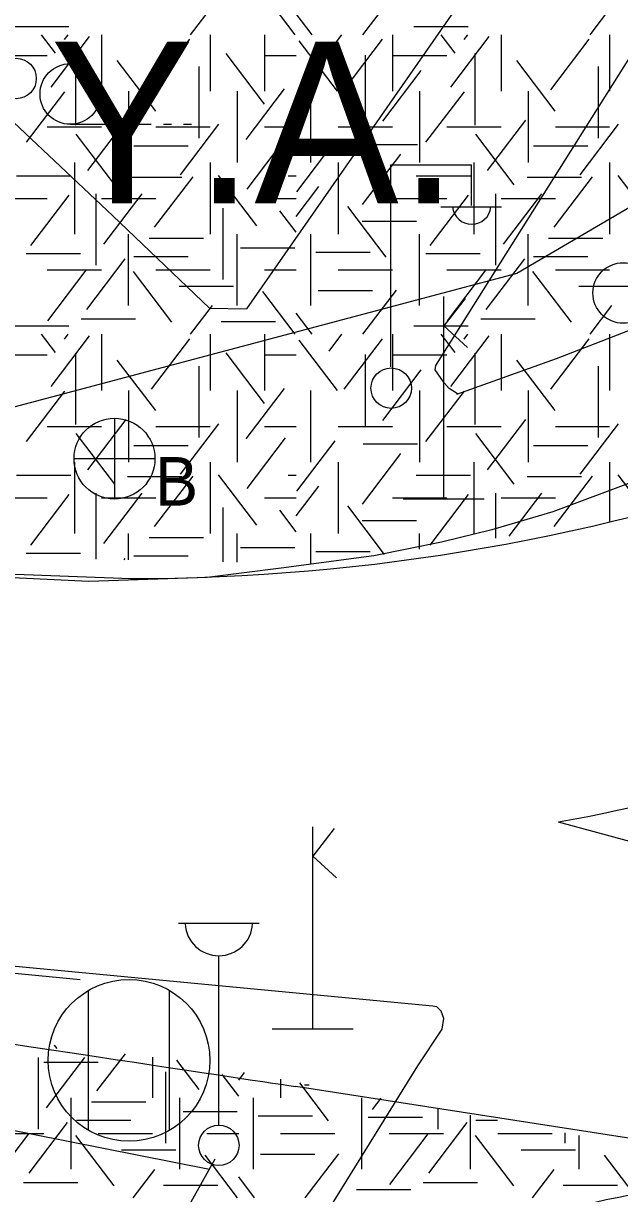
# Model space of a CAD drawing. Extents: x 419101 to 420177, y 4451541 to 4452254.
# Drawn here: x 420136.79 to 420151.53, y 4452081.7 to 4452110.65 of the extents above; entities that cross this region are included whole.
import ezdxf

# ---------------------------------------------------------------- set-up
doc = ezdxf.new("R2010")
doc.units = 0
for name, color, linetype in [('3_HALİHAZIR', 7, 'Continuous'), ('Level 10', 7, 'Continuous'), ('Level 41', 7, 'Continuous'), ('Level 62', 7, 'Continuous')]:
    doc.layers.add(name, color=color, linetype=linetype)

# ---------------------------------------------------------------- blocks, each defined once
blk = doc.blocks.new('YA')
at = {"layer": 'Level 41'}
blk.add_text('Y.A.', height=4, dxfattribs=at).set_placement((-5.166, -2))

msp = doc.modelspace()

# ---------------------------------------------------------------- linework, layer by layer
at = {"layer": '3_HALİHAZIR'}
for p, q in [((420137.95, 4452108.157), (420139.95, 4452108.157)), ((420140.25, 4452108.157), (420140.45, 4452108.157)), ((420140.75, 4452108.157), (420140.95, 4452108.157)), ((420145.873, 4452102.152), (420145.873, 4452107.152)), ((420145.873, 4452107.152), (420147.873, 4452107.152)), ((420147.873, 4452106.152), (420147.873, 4452107.152)), ((420147.113, 4452106.112), (420148.613, 4452106.112)), ((420147.181, 4452098.893), (420147.181, 4452103.893)), ((420147.711, 4452103.849), (420147.181, 4452103.169)), ((420147.181, 4452103.169), (420147.773, 4452102.635)), ((420139.041, 4452100.884), (420139.041, 4452098.884)), ((420138.041, 4452099.884), (420140.041, 4452099.884)), ((420146.181, 4452098.893), (420148.181, 4452098.893)), ((420143.943, 4452085.771), (420143.943, 4452090.771)), ((420144.473, 4452090.728), (420143.943, 4452090.048)), ((420143.943, 4452090.048), (420144.535, 4452089.513)), ((420140.622, 4452088.391), (420142.622, 4452088.391)), ((420141.622, 4452083.391), (420141.622, 4452087.584)), ((420138.401, 4452083.264), (420138.401, 4452086.724)), ((420140.401, 4452083.264), (420140.401, 4452086.724)), ((420142.943, 4452085.771), (420144.943, 4452085.771))]:
    msp.add_line(p, q, dxfattribs=at)
for points in [[(420139.002, 4452105.896), (420135.528, 4452109.158), (420135.528, 4452109.158), (420135.527, 4452109.357), (420135.6, 4452109.519), (420138.324, 4452114.091), (420138.548, 4452114.265), (420138.937, 4452114.324), (420144.898, 4452113.746), (420147.94, 4452113.416), (420148.706, 4452113.34), (420148.827, 4452113.202), (420148.843, 4452113.126), (420148.811, 4452112.938), (420142.302, 4452103.594)], [(420147.527, 4452101.489), (420147.316, 4452101.621), (420147.195, 4452101.763), (420146.972, 4452102.085), (420146.991, 4452102.188), (420153.765, 4452112.958), (420153.987, 4452113.075), (420154.708, 4452113.071), (420160.274, 4452112.563), (420163.412, 4452112.178), (420164.15, 4452112.003), (420164.49, 4452111.78), (420164.688, 4452111.578), (420164.838, 4452111.335), (420164.867, 4452111.244), (420165.089, 4452110.705)], [(420147.503, 4452101.48), (420149.969, 4452102.362), (420152.985, 4452103.53), (420155.673, 4452104.751), (420159.742, 4452107.058), (420162.648, 4452108.982), (420165.089, 4452110.705)], [(420164.488, 4452106), (420160.99, 4452103.84), (420158.336, 4452102.394), (420156.338, 4452101.401), (420154.535, 4452100.501), (420152.013, 4452099.366), (420149.879, 4452098.564), (420148.37, 4452098.124), (420147.124, 4452097.819), (420145.458, 4452097.479), (420143.16, 4452097.173), (420141.332, 4452096.943), (420138.406, 4452096.843), (420133.943, 4452097.056), (420125, 4452097.81), (420117.836, 4452098.27), (420108.94, 4452099.003), (420097.238, 4452100.03), (420086.036, 4452100.722), (420072.68, 4452101.567), (420063.155, 4452102.17)], [(420139.002, 4452105.896), (420141.39, 4452103.607), (420142.302, 4452103.594)], [(419872.807, 4452088.615), (419884.787, 4452090.312), (419901.933, 4452092.492), (419920.003, 4452094.471), (419934.331, 4452096.004), (419945.199, 4452097.137), (419956.073, 4452098.149), (419972.291, 4452099.082), (419988.124, 4452099.52), (419998.034, 4452099.365), (420014.644, 4452098.792), (420029.801, 4452097.859), (420041.198, 4452096.916), (420056.489, 4452095.476), (420074.606, 4452093.64), (420093.088, 4452091.819), (420114.816, 4452089.516), (420134.895, 4452087.309), (420138.196, 4452086.996)], [(419876.583, 4452088.298), (419876.484, 4452089.01), (419898.195, 4452091.768), (419915.389, 4452093.343), (419938.462, 4452095.561), (419963.579, 4452097.771), (419977.902, 4452098.298), (419988.583, 4452098.629), (420002.852, 4452098.427), (420017.059, 4452097.968), (420032.6, 4452097.026), (420049.067, 4452095.362), (420068.803, 4452093.489), (420090.614, 4452091.194), (420111.027, 4452088.153), (420133.125, 4452083.94), (420141.392, 4452082.3)], [(420130.254, 4452043.075), (420131.555, 4452050.552), (420131.938, 4452052.411), (420132.78, 4452055.677), (420134.668, 4452061.313), (420137.603, 4452068.467), (420140.389, 4452073.967), (420143.938, 4452080.654), (420146.54, 4452084.86), (420147.144, 4452085.768), (420147.188, 4452086.031), (420147.115, 4452086.215), (420147.011, 4452086.318), (420146.916, 4452086.339), (420134.851, 4452087.484), (420114.772, 4452089.692), (420093.044, 4452091.995), (420074.562, 4452093.815), (420056.445, 4452095.651)], [(420126.418, 4452038.481), (420126.927, 4452043.091), (420127.541, 4452047.517), (420128.711, 4452053.207), (420129.821, 4452057.269), (420131.105, 4452061.409), (420132.585, 4452065.266), (420133.975, 4452068.349), (420135.058, 4452070.67), (420136.74, 4452073.958), (420139.6, 4452079.099), (420141.535, 4452082.556)]]:
    msp.add_lwpolyline(points, dxfattribs=at)
for centre, radius in [((420136.609, 4452109.291), 0.5), ((420137.95, 4452108.907), 0.75), ((420151.621, 4452103.983), 0.75), ((420145.884, 4452101.628), 0.5), ((420139.041, 4452099.884), 1), ((420139.401, 4452084.994), 2), ((420141.622, 4452082.891), 0.5)]:
    msp.add_circle(centre, radius, dxfattribs=at)
for centre, radius, start, end in [((420147.874, 4452106.156), 0.474, 184.8384, 355.1464), ((420141.622, 4452088.421), 0.837, 183.298, 356.9072)]:
    msp.add_arc(centre, radius, start, end, dxfattribs=at)
at = {"layer": 'Level 10'}
msp.add_lwpolyline([(420172.015, 4452132.085), (420166.354, 4452121.651), (420154.084, 4452107.454), (420148.992, 4452104.466), (420135.121, 4452100.775), (420128.273, 4452100.775), (420088.864, 4452103.747), (420090.277, 4452157.648), (420080.445, 4452158.44), (420077.635, 4452160.901), (420080.093, 4452171.272), (420094.784, 4452215.574)], dxfattribs=at)
at = {"layer": 'Level 41'}
for p, q in [((420145.184, 4452110.373), (420146.013, 4452111.464)), ((420143.508, 4452110.373), (420142.706, 4452111.429)), ((420140.925, 4452110.373), (420141.462, 4452111.079)), ((420143.931, 4452110.373), (420143.537, 4452110.891)), ((420150.804, 4452110.373), (420151.341, 4452111.079)), ((420136.567, 4452110.579), (420137.91, 4452110.579)), ((420137.583, 4452109.921), (420137.239, 4452110.373)), ((420137.476, 4452109.079), (420138.426, 4452110.329)), ((420137.809, 4452110.253), (420137.9, 4452110.373)), ((420138.72, 4452110.373), (420138.72, 4452108.975)), ((420141.406, 4452110.373), (420141.406, 4452108.975)), ((420142.749, 4452110.373), (420142.749, 4452108.975)), ((420142.749, 4452110.373), (420142.749, 4452108.975)), ((420144.347, 4452109.956), (420144.664, 4452110.373)), ((420145.913, 4452110.373), (420145.913, 4452108.975)), ((420146.446, 4452110.579), (420147.789, 4452110.579)), ((420147.462, 4452109.921), (420147.118, 4452110.373)), ((420147.355, 4452109.079), (420148.305, 4452110.329)), ((420147.688, 4452110.253), (420147.779, 4452110.373)), ((420148.599, 4452110.373), (420148.599, 4452108.975)), ((420151.285, 4452110.373), (420151.285, 4452108.975)), ((420139.953, 4452109.01), (420140.902, 4452110.26)), ((420144.558, 4452108.975), (420143.609, 4452110.225)), ((420144.718, 4452109.01), (420145.667, 4452110.26)), ((420149.832, 4452109.01), (420150.781, 4452110.26)), ((420136.034, 4452109.859), (420137.377, 4452109.859)), ((420138.076, 4452109.906), (420138.076, 4452108.139)), ((420140.06, 4452108.484), (420139.111, 4452109.733)), ((420142.75, 4452108.659), (420141.801, 4452109.908)), ((420142.749, 4452109.859), (420143.537, 4452109.859)), ((420145.238, 4452109.871), (420145.238, 4452108.104)), ((420145.913, 4452109.859), (420147.256, 4452109.859)), ((420147.955, 4452109.906), (420147.955, 4452108.139)), ((420149.939, 4452108.484), (420148.99, 4452109.733)), ((420141.124, 4452109.585), (420141.124, 4452107.818)), ((420145.678, 4452108.238), (420146.627, 4452109.488)), ((420151.003, 4452109.585), (420151.003, 4452107.818)), ((420136.865, 4452107.713), (420137.814, 4452108.963)), ((420139.392, 4452108.975), (420139.392, 4452107.208)), ((420142.078, 4452108.975), (420142.078, 4452107.208)), ((420142.078, 4452108.975), (420142.078, 4452107.208)), ((420142.298, 4452107.782), (420143.247, 4452109.032)), ((420143.899, 4452107.208), (420143.899, 4452108.975)), ((420146.585, 4452108.975), (420146.585, 4452107.208)), ((420146.744, 4452107.713), (420147.693, 4452108.963)), ((420149.271, 4452108.975), (420149.271, 4452107.208)), ((420137.377, 4452108.091), (420138.72, 4452108.091)), ((420138.382, 4452107.012), (420139.333, 4452108.261)), ((420140.063, 4452108.091), (420141.406, 4452108.091)), ((420140.673, 4452106.907), (420141.622, 4452108.157)), ((420142.749, 4452108.091), (420143.537, 4452108.091)), ((420144.57, 4452108.091), (420145.913, 4452108.091)), ((420147.256, 4452108.091), (420148.599, 4452108.091)), ((420148.261, 4452107.012), (420149.212, 4452108.261)), ((420149.942, 4452108.091), (420151.285, 4452108.091)), ((420150.552, 4452106.907), (420151.501, 4452108.157)), ((420139.048, 4452106.662), (420138.098, 4452107.911)), ((420142.324, 4452106.556), (420143.274, 4452107.805)), ((420143.547, 4452106.487), (420144.496, 4452107.736)), ((420148.927, 4452106.662), (420147.977, 4452107.911)), ((420139.523, 4452107.621), (420140.866, 4452107.621)), ((420145.172, 4452106.17), (420146.121, 4452107.42)), ((420145.194, 4452107.657), (420146.537, 4452107.657)), ((420149.402, 4452107.621), (420150.745, 4452107.621)), ((420138.049, 4452107.208), (420138.049, 4452105.441)), ((420141.406, 4452107.208), (420141.406, 4452105.441)), ((420144.57, 4452107.208), (420144.57, 4452105.441)), ((420147.928, 4452107.208), (420147.928, 4452105.441)), ((420151.285, 4452107.208), (420151.285, 4452105.441)), ((420136.621, 4452106.884), (420137.964, 4452106.884)), ((420139.363, 4452106.851), (420140.706, 4452106.851)), ((420140.033, 4452105.61), (420140.983, 4452106.86)), ((420142.563, 4452105.644), (420141.614, 4452106.893)), ((420143.333, 4452106.884), (420143.537, 4452106.884)), ((420146.5, 4452106.884), (420147.843, 4452106.884)), ((420149.242, 4452106.851), (420150.585, 4452106.851)), ((420149.912, 4452105.61), (420150.862, 4452106.86)), ((420152.442, 4452105.644), (420151.493, 4452106.893)), ((420143.537, 4452105.878), (420144.096, 4452106.614)), ((420136.034, 4452106.324), (420137.377, 4452106.324)), ((420136.97, 4452105.154), (420137.92, 4452106.404)), ((420138.581, 4452106.436), (420138.581, 4452104.668)), ((420138.72, 4452106.324), (420140.063, 4452106.324)), ((420138.781, 4452105.19), (420139.73, 4452106.439)), ((420142.749, 4452106.324), (420143.537, 4452106.324)), ((420145.913, 4452106.324), (420147.256, 4452106.324)), ((420146.849, 4452105.154), (420147.799, 4452106.404)), ((420148.46, 4452106.436), (420148.46, 4452104.668)), ((420148.599, 4452106.324), (420149.942, 4452106.324)), ((420148.66, 4452105.19), (420149.609, 4452106.439)), ((420141.724, 4452106.086), (420141.724, 4452104.318)), ((420143.537, 4452105.484), (420143.131, 4452106.018)), ((420145.757, 4452104.873), (420144.808, 4452106.123)), ((420145.167, 4452105.764), (420146.51, 4452105.764)), ((420139.392, 4452103.673), (420139.392, 4452105.441)), ((420142.078, 4452103.673), (420142.078, 4452105.441)), ((420143.899, 4452103.673), (420143.899, 4452105.441)), ((420146.585, 4452103.673), (420146.585, 4452105.441)), ((420149.271, 4452103.673), (420149.271, 4452105.441)), ((420139.897, 4452105.343), (420141.24, 4452105.343)), ((420142.16, 4452105.098), (420143.503, 4452105.098)), ((420149.776, 4452105.343), (420151.119, 4452105.343)), ((420136.86, 4452104.958), (420138.203, 4452104.958)), ((420138.356, 4452103.576), (420139.305, 4452104.826)), ((420139.523, 4452104.887), (420140.866, 4452104.887)), ((420144.022, 4452104.992), (420145.365, 4452104.992)), ((420146.739, 4452104.958), (420148.082, 4452104.958)), ((420148.235, 4452103.576), (420149.184, 4452104.826)), ((420149.402, 4452104.887), (420150.745, 4452104.887)), ((420137.377, 4452104.557), (420138.72, 4452104.557)), ((420137.396, 4452103.297), (420138.345, 4452104.546)), ((420140.459, 4452103.262), (420139.509, 4452104.511)), ((420140.063, 4452104.557), (420141.406, 4452104.557)), ((420142.749, 4452104.557), (420143.537, 4452104.557)), ((420144.57, 4452104.557), (420145.913, 4452104.557)), ((420147.256, 4452104.557), (420148.599, 4452104.557)), ((420147.275, 4452103.297), (420148.224, 4452104.546)), ((420150.338, 4452103.262), (420149.388, 4452104.511)), ((420149.942, 4452104.557), (420151.285, 4452104.557)), ((420140.642, 4452104.15), (420141.985, 4452104.15)), ((420143.508, 4452102.964), (420142.706, 4452104.02)), ((420144.076, 4452104.046), (420145.418, 4452104.046)), ((420145.184, 4452102.964), (420146.013, 4452104.055)), ((420150.521, 4452104.15), (420151.864, 4452104.15)), ((420140.925, 4452102.964), (420141.462, 4452103.67)), ((420150.804, 4452102.964), (420151.341, 4452103.67)), ((420138.219, 4452103.345), (420139.562, 4452103.345)), ((420143.931, 4452102.964), (420143.537, 4452103.482)), ((420148.098, 4452103.345), (420149.441, 4452103.345)), ((420136.567, 4452103.17), (420137.91, 4452103.17)), ((420141.681, 4452103.276), (420143.024, 4452103.276)), ((420146.446, 4452103.17), (420147.789, 4452103.17)), ((420137.583, 4452102.512), (420137.239, 4452102.964)), ((420137.476, 4452101.67), (420138.426, 4452102.92)), ((420137.809, 4452102.844), (420137.9, 4452102.964)), ((420138.72, 4452102.964), (420138.72, 4452101.566)), ((420139.953, 4452101.601), (420140.902, 4452102.851)), ((420141.406, 4452102.964), (420141.406, 4452101.566)), ((420142.749, 4452102.964), (420142.749, 4452101.566)), ((420142.749, 4452102.964), (420142.749, 4452101.566)), ((420144.558, 4452101.566), (420143.609, 4452102.816)), ((420144.347, 4452102.547), (420144.664, 4452102.964)), ((420144.718, 4452101.601), (420145.667, 4452102.851)), ((420145.913, 4452102.964), (420145.913, 4452101.566)), ((420147.462, 4452102.512), (420147.118, 4452102.964)), ((420147.355, 4452101.67), (420148.305, 4452102.92)), ((420147.688, 4452102.844), (420147.779, 4452102.964)), ((420148.599, 4452102.964), (420148.599, 4452101.566)), ((420149.832, 4452101.601), (420150.781, 4452102.851)), ((420151.285, 4452102.964), (420151.285, 4452101.566)), ((420138.076, 4452102.497), (420138.076, 4452100.73)), ((420142.75, 4452101.25), (420141.801, 4452102.499)), ((420147.955, 4452102.497), (420147.955, 4452100.73)), ((420136.034, 4452102.45), (420137.377, 4452102.45)), ((420140.06, 4452101.075), (420139.111, 4452102.324)), ((420142.749, 4452102.45), (420143.537, 4452102.45)), ((420145.238, 4452102.462), (420145.238, 4452100.695)), ((420145.913, 4452102.45), (420147.256, 4452102.45)), ((420149.939, 4452101.075), (420148.99, 4452102.324)), ((420141.124, 4452102.176), (420141.124, 4452100.409)), ((420145.678, 4452100.829), (420146.627, 4452102.079)), ((420151.003, 4452102.176), (420151.003, 4452100.409)), ((420142.298, 4452100.373), (420143.247, 4452101.623)), ((420136.865, 4452100.304), (420137.814, 4452101.554)), ((420139.392, 4452101.566), (420139.392, 4452099.799)), ((420142.078, 4452101.566), (420142.078, 4452099.799)), ((420142.078, 4452101.566), (420142.078, 4452099.799)), ((420143.899, 4452099.799), (420143.899, 4452101.566)), ((420146.585, 4452101.566), (420146.585, 4452099.799)), ((420146.744, 4452100.304), (420147.693, 4452101.554)), ((420149.271, 4452101.566), (420149.271, 4452099.799)), ((420138.382, 4452099.603), (420139.333, 4452100.852)), ((420140.673, 4452099.498), (420141.622, 4452100.748)), ((420148.261, 4452099.603), (420149.212, 4452100.852)), ((420150.552, 4452099.498), (420151.501, 4452100.748)), ((420137.377, 4452100.682), (420138.72, 4452100.682)), ((420139.048, 4452099.253), (420138.098, 4452100.502)), ((420140.063, 4452100.682), (420141.406, 4452100.682)), ((420142.749, 4452100.682), (420143.537, 4452100.682)), ((420144.57, 4452100.682), (420145.913, 4452100.682)), ((420147.256, 4452100.682), (420148.599, 4452100.682)), ((420148.927, 4452099.253), (420147.977, 4452100.502)), ((420149.942, 4452100.682), (420151.285, 4452100.682)), ((420139.523, 4452100.212), (420140.866, 4452100.212)), ((420142.324, 4452099.147), (420143.274, 4452100.396)), ((420143.547, 4452099.078), (420144.496, 4452100.327)), ((420145.194, 4452100.248), (420146.537, 4452100.248)), ((420149.402, 4452100.212), (420150.745, 4452100.212)), ((420145.172, 4452098.761), (420146.121, 4452100.011)), ((420138.049, 4452099.799), (420138.049, 4452098.032)), ((420141.406, 4452099.799), (420141.406, 4452098.032)), ((420144.57, 4452099.799), (420144.57, 4452098.032)), ((420147.928, 4452099.799), (420147.928, 4452098.032)), ((420151.285, 4452099.799), (420151.285, 4452098.328)), ((420136.621, 4452099.475), (420137.964, 4452099.475)), ((420139.363, 4452099.442), (420140.706, 4452099.442)), ((420140.033, 4452098.201), (420140.983, 4452099.451)), ((420142.563, 4452098.235), (420141.614, 4452099.484)), ((420143.333, 4452099.475), (420143.537, 4452099.475)), ((420146.5, 4452099.475), (420147.843, 4452099.475)), ((420149.242, 4452099.442), (420150.585, 4452099.442)), ((420149.912, 4452098.201), (420150.862, 4452099.451)), ((420152.202, 4452098.551), (420151.493, 4452099.484)), ((420138.581, 4452099.027), (420138.581, 4452097.399)), ((420138.781, 4452097.781), (420139.73, 4452099.03)), ((420143.537, 4452098.469), (420144.096, 4452099.205)), ((420148.46, 4452099.027), (420148.46, 4452097.916)), ((420148.8, 4452097.966), (420149.609, 4452099.03)), ((420136.034, 4452098.915), (420137.377, 4452098.915)), ((420136.97, 4452097.745), (420137.92, 4452098.995)), ((420138.72, 4452098.915), (420140.063, 4452098.915)), ((420142.749, 4452098.915), (420143.537, 4452098.915)), ((420145.717, 4452097.516), (420144.808, 4452098.714)), ((420145.913, 4452098.915), (420147.256, 4452098.915)), ((420146.849, 4452097.745), (420147.799, 4452098.995)), ((420148.599, 4452098.915), (420149.942, 4452098.915)), ((420141.724, 4452098.677), (420141.724, 4452097.328)), ((420143.537, 4452098.075), (420143.131, 4452098.609)), ((420145.167, 4452098.355), (420146.51, 4452098.355)), ((420139.392, 4452097.38), (420139.392, 4452098.032)), ((420139.897, 4452097.934), (420141.24, 4452097.934)), ((420142.078, 4452097.32), (420142.078, 4452098.032)), ((420143.899, 4452097.279), (420143.899, 4452098.032)), ((420146.585, 4452097.643), (420146.585, 4452098.032)), ((420142.16, 4452097.689), (420143.503, 4452097.689)), ((420144.022, 4452097.583), (420145.365, 4452097.583)), ((420136.86, 4452097.549), (420138.203, 4452097.549)), ((420139.279, 4452097.383), (420139.305, 4452097.417)), ((420139.523, 4452097.478), (420140.866, 4452097.478)), ((420137.624, 4452085.289), (420137.56, 4452085.374)), ((420138.609, 4452084.237), (420139.31, 4452085.159)), ((420137.157, 4452085.063), (420137.157, 4452083.295)), ((420137.296, 4452084.951), (420138.639, 4452084.951)), ((420137.357, 4452083.817), (420138.306, 4452085.066)), ((420139.982, 4452085.076), (420139.982, 4452084.068)), ((420141.139, 4452084.271), (420140.583, 4452085.002)), ((420140.3, 4452084.713), (420140.3, 4452082.945)), ((420142.113, 4452084.111), (420141.707, 4452084.645)), ((420142.113, 4452084.505), (420142.255, 4452084.692)), ((420143.146, 4452084.525), (420143.146, 4452084.068)), ((420144.333, 4452083.5), (420143.623, 4452084.435)), ((420143.743, 4452084.391), (420143.856, 4452084.391)), ((420137.968, 4452082.3), (420137.968, 4452084.068)), ((420138.473, 4452083.97), (420139.816, 4452083.97)), ((420140.654, 4452082.3), (420140.654, 4452084.068)), ((420142.475, 4452082.3), (420142.475, 4452084.068)), ((420145.161, 4452082.3), (420145.161, 4452084.068)), ((420145.425, 4452083.781), (420145.634, 4452084.056)), ((420140.736, 4452083.725), (420142.079, 4452083.725)), ((420147.036, 4452083.792), (420147.036, 4452083.295)), ((420136.932, 4452082.203), (420137.881, 4452083.453)), ((420138.099, 4452083.514), (420139.442, 4452083.514)), ((420142.598, 4452083.619), (420143.941, 4452083.619)), ((420145.315, 4452083.585), (420146.658, 4452083.585)), ((420146.811, 4452082.203), (420147.76, 4452083.453)), ((420147.847, 4452082.3), (420147.847, 4452083.64)), ((420147.978, 4452083.514), (420148.514, 4452083.514)), ((420135.953, 4452083.184), (420137.296, 4452083.184)), ((420135.972, 4452081.924), (420136.921, 4452083.173)), ((420139.035, 4452081.889), (420138.085, 4452083.138)), ((420138.639, 4452083.184), (420139.982, 4452083.184)), ((420141.325, 4452083.184), (420142.113, 4452083.184)), ((420143.146, 4452083.184), (420144.489, 4452083.184)), ((420145.832, 4452083.184), (420147.175, 4452083.184)), ((420145.851, 4452081.924), (420146.8, 4452083.173)), ((420148.914, 4452081.889), (420147.964, 4452083.138)), ((420148.518, 4452083.184), (420149.861, 4452083.184)), ((420150.179, 4452083.2), (420150.179, 4452082.945)), ((420150.533, 4452082.3), (420150.533, 4452083.134)), ((420139.218, 4452082.777), (420140.561, 4452082.777)), ((420142.084, 4452081.591), (420141.282, 4452082.647)), ((420142.652, 4452082.673), (420143.994, 4452082.673)), ((420143.76, 4452081.591), (420144.589, 4452082.682)), ((420149.097, 4452082.777), (420150.44, 4452082.777)), ((420151.87, 4452081.714), (420151.161, 4452082.647)), ((420139.501, 4452081.591), (420140.038, 4452082.297)), ((420149.38, 4452081.591), (420149.917, 4452082.297)), ((420136.795, 4452081.972), (420138.138, 4452081.972)), ((420142.507, 4452081.591), (420142.113, 4452082.109)), ((420146.674, 4452081.972), (420148.017, 4452081.972)), ((420140.257, 4452081.903), (420141.6, 4452081.903)), ((420145.022, 4452081.797), (420146.365, 4452081.797)), ((420150.136, 4452081.903), (420151.479, 4452081.903))]:
    msp.add_line(p, q, dxfattribs=at)
at = {"layer": 'Level 62'}
for p, q in [((420171.517, 4452084.985), (420150.024, 4452090.892)), ((420153.879, 4452082.736), (420143.522, 4452084.347))]:
    msp.add_line(p, q, dxfattribs=at)
msp.add_lwpolyline([(419778.559, 4452073.442), (419871.018, 4452094.011), (419927.586, 4452102.757), (419954.258, 4452105.395), (419990.737, 4452107.031), (420025.741, 4452105.666), (420096.573, 4452098.597), (420139.444, 4452096.916)], dxfattribs=at)
for centre, radius, start, end in [((420139.448, 4452147.701), 50.784, 269.9841, 309.5217), ((420139.448, 4452147.701), 57.784, 280.54612, 303.89514), ((420155.163, 4452063.236), 18.728, 81.8567, 143.5519)]:
    msp.add_arc(centre, radius, start, end, dxfattribs=at)
msp.add_open_spline([(420082.35, 4452081.155), (420093.382, 4452091.88), (420131.801, 4452086.109), (420141.793, 4452084.607), (420143.523, 4452084.347)], degree=3, dxfattribs=at)

# ---------------------------------------------------------------- block references
at = {"layer": 'Level 41'}
msp.add_blockref('YA', (420142.613, 4452108.205), dxfattribs=at)
msp.add_blockref('YA', (420142.613, 4452108.205), dxfattribs=at)

# ---------------------------------------------------------------- texts
at = {"layer": '3_HALİHAZIR'}
msp.add_text('B', height=1.2, dxfattribs=at).set_placement((420140.041, 4452098.723))

doc.saveas('drawing.dxf')
